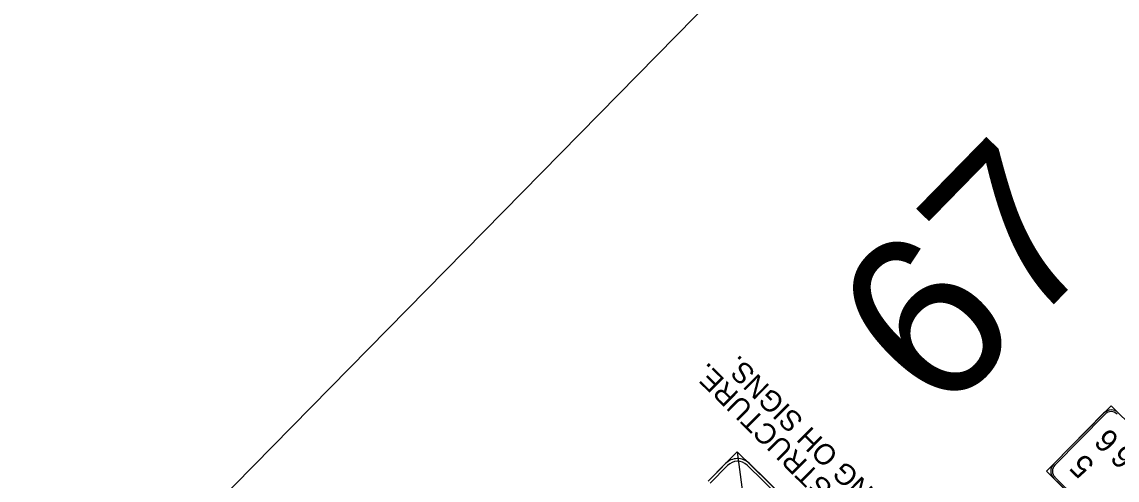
# Model space of a CAD drawing. Extents: x -5665 to 1997148, y 4 to 827579.
# Drawn here: x 1958208 to 1959534, y 797238 to 797792 of the extents above; entities that cross this region are included whole.
import ezdxf

# ---------------------------------------------------------------- set-up
doc = ezdxf.new("R2010")
doc.units = 0
for name, color, linetype in [('RD_SHT_ShtClip', 7, 'Continuous'), ('RD_SHT_TX', 7, 'Continuous'), ('TR SN EXTRUDED PANEL SIGNS- MOUNTED OVERHEAD', 7, 'Continuous')]:
    doc.layers.add(name, color=color, linetype=linetype)

msp = doc.modelspace()

# ---------------------------------------------------------------- linework, layer by layer
at = {"layer": 'RD_SHT_ShtClip'}
msp.add_lwpolyline([(1962404, 800141.4), (1963753.3, 798814), (1964835.2, 797771.3), (1960364.2, 793199.8), (1958829.3, 794809.7), (1958381.6, 795250.1), (1957464.7, 796215.1), (1961650.1, 800469.8)], close=True, dxfattribs=at)
at = {"layer": 'TR SN EXTRUDED PANEL SIGNS- MOUNTED OVERHEAD'}
msp.add_line((1959073.7, 797272.2), (1959135.4, 796806.1), dxfattribs=at)
for points in [[(1959729.2, 797128.3), (1959526.3, 797327.9), (1959448.2, 797248.5), (1959651.1, 797048.9), (1959729.2, 797128.3), (1959729.2, 797128.3), (1959729.2, 797128.3)], [(1959456.9, 797257.4), (1959517.6, 797319.1)], [(1959519.1, 797317.7), (1959458.3, 797255.9)], [(1959519.1, 797317.7), (1959519.1, 797317.7), (1959519.1, 797317.7)], [(1959338.2, 797013.5), (1959073.7, 797272.2), (1959038.7, 797236.4)], [(1959038.7, 797236.4), (1959059.7, 797257.9)], [(1959062.1, 797255.5), (1959041.1, 797234.1)], [(1959062.1, 797255.5), (1959062.1, 797255.5), (1959062.1, 797255.5)], [(1959321.6, 797025.1), (1959085.6, 797255.8)], [(1959088, 797258.2), (1959323.9, 797027.5)], [(1959642.3, 797057.6), (1959457, 797239.9)], [(1959458.4, 797241.3), (1959643.7, 797059.1)], [(1959458.4, 797241.3), (1959458.4, 797241.3), (1959458.4, 797241.3)]]:
    msp.add_lwpolyline(points, dxfattribs=at)
for centre, radius, start, end in [((1959526.4, 797310.4), 12.4, 45.4705, 135.4707), ((1959526.4, 797310.4), 10.3, 45.4705, 135.4707), ((1959074, 797243.9), 20, 45.6377, 135.6379), ((1959074, 797243.9), 16.7, 45.6377, 135.6379), ((1959465.7, 797248.7), 12.4, 135.4705, 225.4707), ((1959465.7, 797248.7), 10.3, 135.4705, 225.4707)]:
    msp.add_arc(centre, radius, start, end, dxfattribs=at)

# ---------------------------------------------------------------- texts
at = {"layer": 'RD_SHT_TX'}
msp.add_text('67', height=200, rotation=45.6376, dxfattribs=at).set_placement((1959319.8, 797310.2))
at = {"layer": 'TR SN EXTRUDED PANEL SIGNS- MOUNTED OVERHEAD'}
for s, height, rotation, p in [('REMOVE EXISTING OH SIGNS.', 25, 135.3323, (1959424.7, 797044.4)), ('RETAIN EXISTING STRUCTURE.', 25, 135.3323, (1959401.8, 797021.2)), ('6', 27.5, 135.4705, (1959537.9, 797287.9)), ('6', 27.5, 135.4705, (1959557.5, 797268.5)), ('5', 27.5, 135.4705, (1959507.7, 797257.2))]:
    msp.add_text(s, height=height, rotation=rotation, dxfattribs=at).set_placement(p)

doc.saveas('drawing.dxf')
